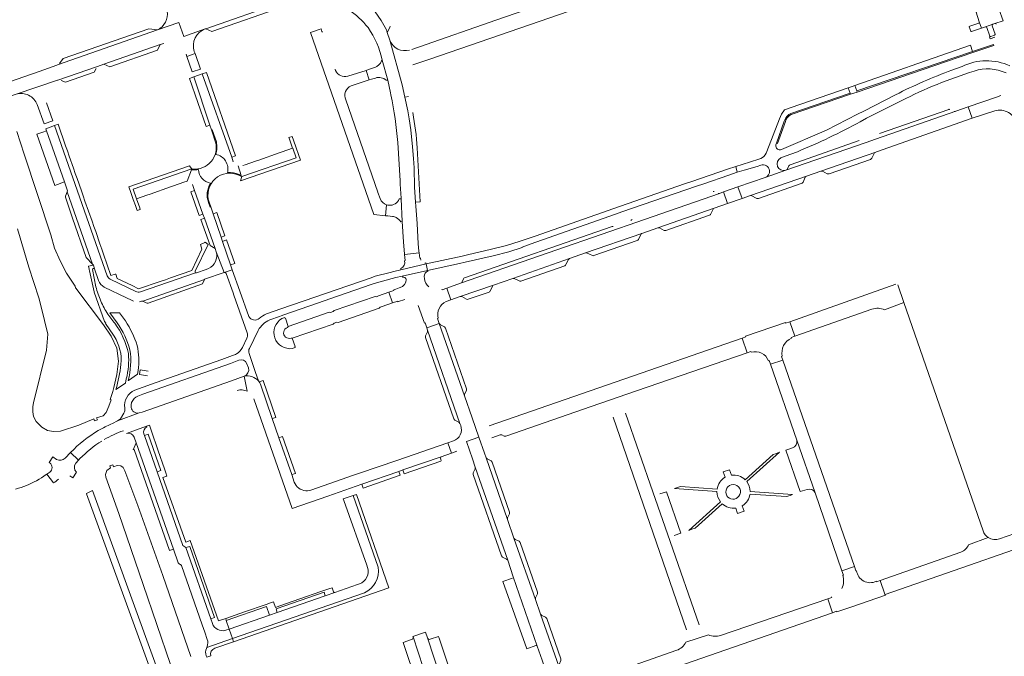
# Model space of a CAD drawing. Header units: metres. Extents: x 166325 to 190320, y 381923 to 404576.
# Tile 362 of 656: x 174710 to 175156, y 389253 to 389541. Entities that reach past the tile are written whole.
import ezdxf

# ---------------------------------------------------------------- set-up
doc = ezdxf.new("R2010")
doc.units = ezdxf.units.M
for name, color, linetype, lineweight in [('B-WE-OG-WATER_MEER-GV', 8, 'Continuous', 18), ('B-WE-VH-VERHARDING_ASFALT-GV', 8, 'Continuous', 18), ('B-WE-VH-VERHARDING_BETON-GV', 8, 'Continuous', 18), ('B-WE-VH-VERHARDING_BETONSTRAATSTEEN-GV', 8, 'Continuous', 18), ('B-WE-VH-VERHARDING_STRAATBAKSTEEN-GV', 8, 'Continuous', 18)]:
    doc.layers.add(name, color=color, linetype=linetype, lineweight=lineweight)

msp = doc.modelspace()

# ---------------------------------------------------------------- linework, layer by layer
at = {"layer": 'B-WE-OG-WATER_MEER-GV', "flags": 128}
for points in [[(174709.4, 389446.582), (174714.521, 389429.184), (174718.992, 389415.33), (174720.16, 389411.254), (174723.179, 389398.979), (174722.537, 389391.644), (174716.647, 389367.847), (174716.389, 389366.201), (174716.287, 389363.752), (174716.617, 389361.701), (174717.777, 389359.426), (174720.424, 389356.819), (174722.916, 389355.376), (174725.694, 389354.802), (174728.785, 389354.972), (174737.132, 389357.666), (174743.886, 389360.57), (174744.21, 389359.624), (174745.524, 389360.075), (174745.199, 389361.021), (174748.075, 389361.995), (174749.574, 389363.49), (174750.782, 389366.263), (174751.738, 389369.253), (174751.349, 389369.361), (174752.552, 389373.003), (174752.972, 389374.778), (174754.4, 389380.688), (174755.148, 389386.642), (174754.349, 389392.598), (174751.792, 389397.969), (174748.35, 389403.086), (174735.748, 389419.818), (174735.655, 389419.941), (174735.504, 389420.611), (174734.841, 389421.48), (174731.601, 389426.55), (174728.694, 389432.188), (174726.164, 389437.892), (174724.443, 389443.842), (174712.413, 389480.351), (174709.047, 389490.738)], [(174787.868, 389253.012), (174775.192, 389289.748), (174763.855, 389321.31), (174757.957, 389337.032), (174757.257, 389338.581), (174756.121, 389339.373), (174754.556, 389339.438), (174752.798, 389338.894), (174752.473, 389339.84), (174751.158, 389339.389), (174751.483, 389338.443), (174749.825, 389337.183), (174749.161, 389335.35), (174749.324, 389334.253), (174755.261, 389317.713), (174766.2, 389285.567), (174778.558, 389249.414)]]:
    msp.add_lwpolyline(points, dxfattribs=at)
at = {"layer": 'B-WE-VH-VERHARDING_ASFALT-GV', "flags": 128}
for points in [[(175001.921, 389560.099), (174999.53, 389566.647), (174950.176, 389549.421), (174929.332, 389542.218), (174887.902, 389527.845)], [(174888.353, 389520.813), (174895.918, 389523.416), (174950.217, 389542.1), (175001.921, 389560.099)], [(174772.722, 389536.617), (174782.464, 389539.945), (174784.596, 389533.703), (174794.343, 389537.098), (174794.591, 389537.184), (174829.168, 389549.166)], [(174794.343, 389537.098), (174784.596, 389533.703), (174782.464, 389539.945), (174772.722, 389536.617), (174727.479, 389520.788), (174727.135, 389520.667), (174719.133, 389517.769), (174698.673, 389510.725), (174697.548, 389510.337), (174694.993, 389509.458), (174688.324, 389507.555), (174682.23, 389506.1), (174680.57, 389505.81)], [(174884.696, 389506.248), (174883.52, 389511.825), (174877.926, 389532.024), (174876.719, 389535.543), (174876.326, 389536.687)], [(174745.529, 389520.132), (174748.5, 389521.164), (174773.967, 389530.003), (174775.548, 389530.552)], [(174877.926, 389532.024), (174883.52, 389511.825)], [(174785.65, 389525.69), (174785.991, 389524.675), (174789.714, 389525.991), (174789.4, 389526.88)], [(174683.443, 389499.905), (174689.296, 389501.448), (174698.921, 389504.307), (174699.14, 389504.37), (174700.061, 389504.673), (174708.713, 389507.52), (174727.425, 389513.848), (174727.572, 389513.899), (174745.529, 389520.132)], [(174874.371, 389522.969), (174876.9, 389513.96), (174878.136, 389508.195), (174878.372, 389507.218)], [(175136.83, 389520.121), (175132.231, 389518.43)], [(175059.393, 389498.834), (175086.152, 389507.991), (175085.294, 389510.401), (175059.524, 389501.544), (175056.443, 389500.485), (175055.073, 389498.469), (175054.157, 389496.455), (175048.509, 389481.562), (175048.222, 389480.806)], [(174881.539, 389485.674), (174882.509, 389468.376), (174882.556, 389467.502), (174882.593, 389466.813), (174882.934, 389460.512), (174882.952, 389460.173), (174883.49, 389449.88), (174884.048, 389440.645), (174884.491, 389435.196), (174884.518, 389434.949), (174891.111, 389435.746), (174891.015, 389436.551), (174890.751, 389439.791), (174890.296, 389449.032), (174889.625, 389456.907), (174889.518, 389458.604), (174889.086, 389465.424), (174888.861, 389474.186), (174888.656, 389478.367), (174888.207, 389483.794), (174887.325, 389491.448), (174886.659, 389496.379), (174886, 389500.066), (174884.696, 389506.248)], [(175106.781, 389507.305), (175092.403, 389499.94), (175089.541, 389498.474), (175075.526, 389491.295), (175055.105, 389482.446)], [(175154.464, 389506.959), (175152.368, 389506.228), (175139.598, 389501.775), (175141.447, 389496.632), (175151.611, 389499.976)], [(175090.764, 389495.085), (175093.585, 389496.698), (175107.786, 389503.798), (175109.333, 389504.596)], [(175052.635, 389484.641), (175052.916, 389485.385), (175056.401, 389495.384), (175056.612, 389495.989)], [(175054.837, 389478.687), (175056.753, 389479.5), (175062.4, 389481.528)], [(175045.759, 389478.456), (175044.927, 389478.191), (175037.317, 389475.765), (175034.51, 389474.87), (175035.117, 389472.196), (175038.204, 389473.197), (175044.139, 389474.853), (175045.766, 389475.443)], [(175047.741, 389469.846), (175057.078, 389473.105)], [(174869.412, 389421.386), (174870.76, 389421.856), (174878.997, 389424.077), (174880.586, 389424.506), (174883.468, 389425.152), (174894.886, 389427.714), (174894.268, 389430.722), (174882.891, 389428.08), (174879.629, 389427.322), (174877.999, 389426.896), (174871.311, 389425.15), (174869.389, 389424.485), (174828.518, 389410.35), (174822.088, 389408.126)], [(174814.117, 389406.953), (174809.96, 389418.36), (174806.47, 389428.06), (174802.927, 389426.856)], [(174803.851, 389426.405), (174806.932, 389417.676), (174807.311, 389416.602), (174813.355, 389399.48)], [(174823.537, 389405.404), (174828.014, 389406.964), (174828.668, 389407.192), (174829.934, 389407.633), (174848.668, 389414.159), (174850.743, 389414.882), (174869.412, 389421.386)], [(175106.915, 389421.595), (175058.887, 389404.57), (175061.189, 389397.955), (175096.039, 389410.246)], [(175101.799, 389409.909), (175110.514, 389413.197), (175107.745, 389421.184)], [(175110.514, 389413.197), (175101.799, 389409.909)], [(175146.353, 389309.839), (175110.514, 389413.197)], [(174900.263, 389403.754), (174894.617, 389401.726), (174894.966, 389400.767), (174909.596, 389358.496), (174909.982, 389357.566)], [(174915.221, 389342.52), (174912.521, 389350.309), (174918.163, 389352.265), (174915.14, 389361.009), (174911.679, 389370.951), (174900.263, 389403.754)], [(174814.296, 389392.49), (174818.352, 389400.65)], [(174813.223, 389397.18), (174811.183, 389392.896)], [(174989.497, 389373.285), (175039.588, 389390.465), (175037.254, 389397.099), (174922.893, 389357.377)], [(174818.479, 389377.76), (174817.147, 389381.604), (174814.187, 389390.148)], [(174762.185, 389369.776), (174762.931, 389370.399), (174763.783, 389370.865), (174766.134, 389371.694), (174805.737, 389385.654), (174809.471, 389387.134)], [(174806.621, 389389.199), (174801.859, 389387.514), (174774.639, 389377.885), (174769.985, 389376.238), (174766.313, 389374.939), (174762.445, 389373.571)], [(174813.236, 389385.533), (174813.889, 389383.651)], [(174923.968, 389351.986), (174927.737, 389353.29), (174928.545, 389353.28), (174929.554, 389352.795), (174930.301, 389352.751), (174969.051, 389366.225), (174989.497, 389373.285)], [(174989.497, 389373.285), (174969.051, 389366.225)], [(174757.564, 389363.146), (174755.929, 389360.657), (174755.393, 389360.089), (174754.662, 389359.68), (174764.49, 389363.259)], [(174915.14, 389361.009), (174918.163, 389352.265), (174920.684, 389344.994)], [(174979.021, 389361.367), (175012.174, 389265.052)], [(174996.959, 389327.472), (174984.588, 389363.132)], [(174906.639, 389350.598), (174904.129, 389349.724), (174905.761, 389345.056), (174908.198, 389345.902)], [(174780.657, 389225.143), (174743.28, 389328.12), (174740.538, 389326.85), (174740.61, 389326.67), (174772.51, 389238.61), (174771.608, 389234.763)], [(175017.795, 389267.408), (175004.713, 389305.119), (174996.959, 389327.472)], [(175194.812, 389313.37), (175200.837, 389315.47), (175199.168, 389320.288), (175195.942, 389319.221), (175193.685, 389320.498), (175160.787, 389308.752), (175153.82, 389306.265)], [(175136.339, 389300.236), (175099.804, 389287.363), (175101.956, 389281.221), (175102.04, 389281.019), (175194.812, 389313.37)], [(175139.789, 389303.621), (175148.705, 389306.853)], [(175078.19, 389272.84), (175076.042, 389279.137), (175027.599, 389262.585)], [(174965.272, 389235.062), (174973.451, 389237.912), (174978.448, 389239.654), (174979.229, 389239.627), (174980.273, 389239.125), (174981.002, 389239.09), (174985.576, 389240.68), (175078.19, 389272.84)], [(175011.845, 389259.518), (175022.107, 389262.8)], [(175007.715, 389255.822), (174963.524, 389240.348)]]:
    msp.add_lwpolyline(points, dxfattribs=at)
at = {"layer": 'B-WE-VH-VERHARDING_ASFALT-GV'}
for points in [[(174876.326, 389536.687, 0.0679908), (174865.043, 389552.213)], [(174777.113, 389545.126, -0.3300012), (174772.722, 389536.617)], [(174859.176, 389545.856, -0.0813653), (174868.009, 389537.679)], [(174789.4, 389526.88, -0.4095517), (174794.343, 389537.098)], [(174868.009, 389537.679, -0.1050828), (174874.371, 389522.969)], [(174886.79, 389527.547, -0.4033327), (174877.926, 389532.024)], [(175158.473, 389520.39, 0.2234908), (175136.83, 389520.121)], [(175132.231, 389518.43, 0.0284368), (175106.781, 389507.305)], [(175109.333, 389504.596, -0.0428553), (175142.296, 389517.999)], [(175142.296, 389517.999, -0.1956646), (175156.759, 389517.167)], [(174878.372, 389507.218, -0.0251012), (174881.539, 389485.674)], [(175151.611, 389499.976, -0.4326529), (175161.684, 389494.108)], [(175062.4, 389481.528, 0.0254919), (175090.764, 389495.085)], [(175055.105, 389482.446, -0.5875037), (175052.595, 389484.46)], [(175052.595, 389484.46, -0.0222345), (175052.635, 389484.641)], [(175048.222, 389480.806, -0.1831459), (175045.759, 389478.456)], [(175045.766, 389475.443, -0.4730139), (175049.674, 389473.039)], [(175057.078, 389473.105, -0.9370706), (175054.837, 389478.687)], [(175049.674, 389473.039, -0.3535191), (175047.741, 389469.846)], [(174802.927, 389426.856, -0.4036543), (174803.851, 389426.405)], [(174822.088, 389408.126, 0.0737239), (174818.792, 389406.037)], [(175096.039, 389410.246, -0.1970445), (175101.799, 389409.909)], [(174818.792, 389406.037, -0.4782439), (174814.117, 389406.953)], [(174818.352, 389400.65, -0.1664478), (174823.537, 389405.404)], [(174813.355, 389399.48, -0.0722332), (174813.52, 389398.605)], [(174813.52, 389398.605, -0.1215703), (174813.223, 389397.18)], [(174808.432, 389389.954, -0.0688046), (174806.621, 389389.199)], [(174811.183, 389392.896, -0.1441172), (174808.432, 389389.954)], [(174814.187, 389390.148, -0.1893253), (174814.296, 389392.49)], [(174809.471, 389387.134, -0.4119979), (174813.236, 389385.533)], [(174813.889, 389383.651, -0.4092059), (174811.955, 389379.903)], [(174811.955, 389379.903, -0.2616873), (174818.479, 389377.76)], [(174762.445, 389373.571, 0.3379625), (174757.896, 389365.455)], [(174760.776, 389365.772, -0.2231507), (174762.185, 389369.776)], [(174757.896, 389365.455, -0.2150409), (174757.564, 389363.146)], [(174764.49, 389363.259, -0.4448663), (174760.776, 389365.772)], [(174909.982, 389357.566, -0.4101757), (174906.639, 389350.598)], [(175148.705, 389306.853, -0.1674745), (175146.353, 389309.839)], [(175153.82, 389306.265, -0.2326536), (175148.705, 389306.853)], [(175139.789, 389303.621, -0.2198986), (175136.339, 389300.236)], [(175027.599, 389262.585, -0.1826371), (175022.107, 389262.8)], [(175011.845, 389259.518, -0.1980581), (175007.715, 389255.822)]]:
    msp.add_lwpolyline(points, format="xyb", dxfattribs=at)
at = {"layer": 'B-WE-VH-VERHARDING_ASFALT-GV', "flags": 128}
for points in [[(175141.616, 389526.942), (175140.638, 389529.73), (175113.862, 389520.363), (175111.184, 389519.445), (175088.33, 389511.444), (175089.182, 389509.038)], [(175141.447, 389496.632), (175139.598, 389501.775), (175133.985, 389499.817), (175097.721, 389487.236), (175093.393, 389485.706), (175057.078, 389473.105), (175047.741, 389469.846), (175035.414, 389465.561), (175037.266, 389460.327), (175041.041, 389461.638), (175066.385, 389470.454), (175072.926, 389472.726), (175097.81, 389481.373), (175098.103, 389481.48)], [(174979.946, 389453.219), (174982.925, 389454.286), (175016.73, 389465.871), (175019.955, 389467.046), (175031.24, 389470.94), (175035.117, 389472.196), (175034.51, 389474.87), (175030.74, 389473.67), (175014.477, 389467.997), (175011.173, 389466.931), (174982.236, 389456.819), (174979.234, 389455.815), (174943.695, 389443.287), (174936.917, 389440.977), (174930.681, 389439.065), (174923.936, 389437.353), (174913.089, 389434.796), (174910.545, 389434.245), (174894.268, 389430.722), (174894.886, 389427.714), (174909.391, 389430.968), (174911.994, 389431.551), (174924.717, 389434.406), (174931.664, 389436.181), (174937.813, 389438.168), (174937.772, 389438.372), (174941.437, 389439.629)], [(174991.946, 389444.533), (174999.228, 389447.085), (175024.655, 389455.947), (175030.742, 389458.061), (175028.856, 389463.293), (175027, 389462.637), (174985.696, 389448.259), (174981.385, 389446.755), (174909.908, 389422.015), (174903.693, 389419.781), (174905.557, 389414.492), (174909.675, 389415.9), (174924.843, 389421.163), (174933.494, 389424.171), (174959.238, 389433.132), (174966.502, 389435.688)], [(175055.747, 389387.18), (175050.14, 389385.294), (175062.02, 389350.892), (175070.344, 389327.084), (175082.48, 389291.755), (175088.138, 389293.683)], [(174934.066, 389306.618), (174931.145, 389314.968), (174921.402, 389342.991), (174920.684, 389344.994), (174918.163, 389352.265), (174912.521, 389350.309), (174915.221, 389342.52), (174916.534, 389338.733), (174931.229, 389296.549), (174933.727, 389288.998), (174944.606, 389257.682), (174944.619, 389257.611), (174946.816, 389251.328), (174953.826, 389231.292), (174959.705, 389233.268), (174955.893, 389244.128), (174954.396, 389248.569), (174946.076, 389272.237), (174943.757, 389278.831)]]:
    msp.add_lwpolyline(points, close=True, dxfattribs=at)
at = {"layer": 'B-WE-VH-VERHARDING_BETON-GV', "flags": 128}
msp.add_lwpolyline([(174768.499, 389382.19), (174764.943, 389382.753), (174764.632, 389380.722), (174768.137, 389380.093)], dxfattribs=at)
at = {"layer": 'B-WE-VH-VERHARDING_BETONSTRAATSTEEN-GV', "flags": 128}
for points in [[(175145.217, 389545.364), (175144.051, 389544.965), (175143.163, 389544.667), (175144.655, 389540.339), (175145.661, 389537.455), (175147.487, 389538.073), (175150.774, 389539.196), (175151.737, 389539.526), (175155.505, 389540.818), (175151.551, 389551.832), (175135.36, 389598.595)], [(174829.168, 389549.166), (174794.591, 389537.184), (174797.299, 389535.959), (174830.349, 389547.385), (174831.782, 389549.818)], [(174772.722, 389536.617), (174768.745, 389537.21), (174729.993, 389523.775), (174728.402, 389521.513)], [(174847.168, 389535.886), (174846.74, 389537.13), (174842.04, 389535.49), (174870.647, 389453.13), (174875.923, 389452.545), (174876.434, 389457.475)], [(174876.326, 389536.687), (174876.719, 389535.543), (174877.85, 389537.711), (174878.051, 389538.407)], [(175144.359, 389539.749), (175140.287, 389538.364), (175140.109, 389538.196), (175140.095, 389538.001), (175140.761, 389536.09), (175140.851, 389535.958), (175141.118, 389535.91), (175141.129, 389535.908), (175145.661, 389537.455), (175144.655, 389540.339)], [(175150.774, 389539.196), (175147.487, 389538.073)], [(175148.087, 389537.776), (175149.415, 389533.885), (175149.585, 389533.696), (175149.795, 389533.693), (175149.797, 389533.693), (175151.588, 389534.332), (175151.756, 389534.499), (175151.785, 389534.711), (175150.44, 389538.556)], [(175150.44, 389538.556), (175151.785, 389534.711), (175151.756, 389534.499), (175151.588, 389534.332), (175149.797, 389533.693), (175149.795, 389533.693), (175149.334, 389533.513), (175149.628, 389532.643), (175151.732, 389533.363)], [(175151.737, 389539.526), (175150.774, 389539.196)], [(174727.479, 389520.788), (174772.722, 389536.617)], [(174745.529, 389520.132), (174727.572, 389513.899)], [(174729.162, 389513.805), (174731.034, 389512.937), (174744.149, 389517.508), (174744.904, 389519.174)], [(174871.08, 389519.594), (174870.51, 389519.41), (174868.197, 389518.665), (174867.16, 389518.331), (174868.547, 389513.983), (174869.553, 389514.305), (174871.353, 389514.881)], [(174874.371, 389522.969), (174874.09, 389522.589)], [(174876.29, 389513.86), (174876.9, 389513.96), (174874.371, 389522.969)], [(174853.32, 389518.28), (174853.18, 389518.69)], [(174860.38, 389511.37), (174868.547, 389513.983), (174867.16, 389518.331), (174858.838, 389515.65)], [(174727.425, 389513.848), (174708.713, 389507.52)], [(174886.369, 389506.552), (174884.696, 389506.248), (174886, 389500.066), (174886.659, 389496.379), (174887.325, 389491.448), (174888.207, 389483.794), (174888.656, 389478.367), (174888.861, 389474.186), (174889.086, 389465.424), (174889.518, 389458.604), (174891.535, 389458.749), (174890.285, 389483.25)], [(175086.33, 389507.492), (175086.152, 389507.991), (175059.393, 389498.834)], [(175059.564, 389498.332), (175086.33, 389507.492)], [(174718.286, 389502.852), (174721.376, 389494.147), (174725.318, 389495.534), (174722.45, 389503.69)], [(174872.42, 389463.229), (174857.927, 389504.995)], [(175097.721, 389487.236), (175133.985, 389499.817)], [(175130.826, 389500.677), (175099.525, 389489.717)], [(174726.1, 389493.311), (174722.176, 389491.895), (174722.507, 389490.963), (174730.593, 389467.806), (174732.008, 389463.789), (174731.854, 389463.412), (174743.321, 389430.578), (174743.703, 389430.157), (174744.256, 389428.512), (174746.045, 389423.195)], [(174789.729, 389427.45), (174795.7, 389439.53), (174794.27, 389440.51), (174794.2, 389440.361), (174792.56, 389439.68), (174792.188, 389439.549), (174792.833, 389437.469), (174788.26, 389427.79), (174778.62, 389424.4), (174776.283, 389423.583), (174773.96, 389422.77), (174764.17, 389419.46), (174761.303, 389420.934), (174754.534, 389424.145), (174753.847, 389426.111), (174753.515, 389426.043), (174751.651, 389425.437), (174748.33, 389435.13), (174747.52, 389437.465), (174746.71, 389439.8), (174744.78, 389445.33), (174743.97, 389447.665), (174743.16, 389450), (174739.89, 389459.16), (174739.08, 389461.485), (174738.27, 389463.81), (174736.34, 389469.37), (174735.52, 389471.695), (174734.7, 389474.02), (174732.79, 389479.56), (174731.97, 389481.89), (174731.15, 389484.22), (174727.802, 389493.925), (174726.1, 389493.311), (174749.993, 389425.36)], [(174749.993, 389425.36), (174726.1, 389493.311)], [(175056.612, 389495.989), (175056.401, 389495.384), (175052.916, 389485.385), (175053.287, 389485.251), (175056.911, 389495.24), (175057.149, 389495.895)], [(174799.361, 389486.006), (174797.51, 389491.48), (174797.18, 389491.37), (174797.305, 389490.994), (174799.01, 389485.88)], [(175057.078, 389473.105), (175093.393, 389485.706)], [(175090.285, 389486.524), (175059.019, 389475.63)], [(174809.298, 389475.135), (174810.61, 389470.81), (174810.453, 389470.503), (174810.93, 389470.22), (174835.46, 389478.75), (174833.96, 389483.08), (174833.877, 389483.051)], [(174833.877, 389483.051), (174829.223, 389481.429), (174827.803, 389480.934), (174818.538, 389477.705), (174817.158, 389477.224), (174812.453, 389475.584), (174811.358, 389475.198)], [(175097.81, 389481.373), (175072.926, 389472.726)], [(175095.968, 389478.571), (175097.291, 389480.988)], [(175058.427, 389475.11), (175057.64, 389473.535)], [(175076.635, 389471.519), (175095.39, 389478.063)], [(174788.583, 389473.679), (174788.21, 389473.733), (174788.17, 389473.38), (174788.56, 389473.33)], [(174809.608, 389470.895), (174810.453, 389470.503), (174810.61, 389470.81), (174809.677, 389471.23)], [(175066.385, 389470.454), (175041.041, 389461.638), (175041.22, 389461.668), (175041.384, 389461.673), (175043.95, 389460.393)], [(175073.61, 389472.7), (175075.845, 389471.573)], [(175044.671, 389460.388), (175064.41, 389467.279)], [(175064.917, 389467.702), (175065.897, 389469.958)], [(174731.854, 389463.412), (174731.038, 389461.416)], [(174731.11, 389460.909), (174734.315, 389451.397), (174740.514, 389433.671), (174743.321, 389430.578), (174731.854, 389463.412)], [(174873.496, 389460.265), (174872.445, 389463.117)], [(174985.696, 389448.259), (175027, 389462.637)], [(174795.766, 389458.573), (174796.51, 389456.4), (174796.85, 389456.52), (174796.122, 389458.603)], [(174876.434, 389457.475), (174875.923, 389452.545), (174876.965, 389452.429), (174879.133, 389452.189)], [(174882.952, 389460.173), (174882.127, 389460.123)], [(174882.89, 389449.81), (174883.49, 389449.88), (174882.952, 389460.173)], [(175024.655, 389455.947), (174999.228, 389447.085)], [(175002.777, 389445.839), (175022.593, 389452.778)], [(175023.061, 389453.137), (175024.217, 389455.503)], [(174909.908, 389422.015), (174981.385, 389446.755)], [(174978.447, 389447.654), (174911.693, 389424.42)], [(174991.946, 389444.533), (174966.502, 389435.688)], [(174990.361, 389441.78), (174991.613, 389444.319)], [(174999.918, 389447.007), (175002.025, 389445.883)], [(174970.226, 389434.5), (174989.797, 389441.318)], [(174765.547, 389413.919), (174766.126, 389413.879), (174793.992, 389423.68), (174794.062, 389423.831), (174802.927, 389426.856), (174799.286, 389436.251)], [(174891.111, 389435.746), (174884.518, 389434.949), (174884.814, 389432.214), (174884.519, 389432.169)], [(174891.91, 389432.389), (174891.703, 389433.377), (174891.392, 389433.362), (174891.111, 389435.746)], [(174966.867, 389435.732), (174969.528, 389434.492)], [(174882.814, 389428.672), (174882.891, 389428.08), (174894.268, 389430.722), (174894.175, 389431.213), (174893.756, 389431.123)], [(174959.238, 389433.132), (174933.494, 389424.171)], [(174957.566, 389430.397), (174958.718, 389432.667)], [(174789.941, 389426.753), (174764.98, 389418.055)], [(174795.858, 389428.622), (174794.695, 389428.204), (174790.44, 389426.64)], [(174894.527, 389427.111), (174895.005, 389427.231), (174894.886, 389427.714), (174883.468, 389425.152), (174883.595, 389424.702)], [(174937.141, 389422.978), (174957.007, 389429.912)], [(174762.948, 389418.194), (174751.317, 389423.799)], [(174793.041, 389421.639), (174793.992, 389423.68), (174766.126, 389413.879), (174767.635, 389413.067)], [(174768.448, 389412.989), (174793.041, 389421.639)], [(174924.843, 389421.163), (174909.675, 389415.9)], [(174911.245, 389423.977), (174910.482, 389422.309)], [(174934.19, 389424.118), (174936.426, 389422.996)], [(174748.647, 389420.232), (174758.736, 389415.335), (174760.979, 389414.246), (174761.843, 389413.827)], [(174873.062, 389410.649), (174873.449, 389411.114), (174874.365, 389411.432), (174879.06, 389413.061), (174877.414, 389417.867), (174872.728, 389416.216), (174871.805, 389415.891), (174871.182, 389416.01), (174852.63, 389409.622), (174852.288, 389409.111), (174850.998, 389408.689), (174850.439, 389408.841), (174831.884, 389402.416), (174831.526, 389401.897)], [(174882.59, 389419.98), (174882.172, 389419.835), (174880.619, 389419.297), (174879.684, 389418.973), (174879.764, 389418.695), (174877.414, 389417.867), (174879.06, 389413.061), (174881.441, 389413.887), (174881.509, 389413.601), (174881.845, 389413.715), (174884.697, 389414.686)], [(174903.693, 389419.781), (174901.537, 389419.006), (174901.461, 389419.219)], [(174903.355, 389413.739), (174905.557, 389414.492), (174903.693, 389419.781)], [(174913.388, 389414.694), (174922.759, 389418.006)], [(174923.272, 389418.419), (174924.334, 389420.694)], [(174910.47, 389415.903), (174912.647, 389414.724)], [(174833.187, 389397.18), (174833.753, 389397.036), (174852.272, 389403.421), (174852.65, 389403.894), (174853.953, 389404.349), (174854.542, 389404.217), (174873.062, 389410.649)], [(174890.742, 389411.831), (174893.502, 389403.874), (174893.797, 389403.977), (174894.617, 389401.726), (174900.263, 389403.754), (174899.509, 389405.999), (174899.773, 389406.103)], [(174830.613, 389406.097), (174830.5, 389406.039), (174830.331, 389406.517), (174829.076, 389406.001)], [(174831.526, 389401.897), (174831.884, 389402.416), (174830.613, 389406.097)], [(175059.647, 389397.076), (175059.519, 389397.366), (175061.189, 389397.955), (175058.887, 389404.57), (175056.96, 389403.887), (175056.865, 389404.187), (175038.876, 389397.979), (175038.986, 389397.703), (175037.254, 389397.099), (175039.588, 389390.465), (175041.306, 389391.054), (175041.367, 389390.764)], [(174833.749, 389392.411), (174835.067, 389392.86), (174834.919, 389393.297), (174835.032, 389393.32), (174833.753, 389397.036), (174833.187, 389397.18)], [(175049.262, 389386.85), (175049.532, 389386.95), (175050.14, 389385.294), (175055.747, 389387.18), (175055.179, 389388.819), (175055.457, 389388.922)], [(174813.364, 389373.066), (174811.955, 389379.903), (174806.254, 389377.791), (174765.803, 389363.671), (174764.49, 389363.259), (174754.662, 389359.68), (174752.36, 389358.526)], [(174811.955, 389379.903), (174813.364, 389373.066)], [(174818.673, 389377.348), (174818.479, 389377.76)], [(174820.549, 389377.974), (174818.673, 389377.348)], [(174819.3, 389376.31), (174824.693, 389360.702), (174826.308, 389361.238), (174820.549, 389377.974)], [(174834.62, 389331.97), (174833.46, 389335.326), (174827.687, 389352.034), (174824.693, 389360.702), (174819.3, 389376.31)], [(174816.4, 389369.63), (174833.68, 389319.96), (174849.894, 389325.62), (174865.186, 389330.958), (174881.942, 389336.807)], [(174767.838, 389357.009), (174767.73, 389357.29), (174758.649, 389353.988)], [(174787.52, 389305.48), (174785.54, 389304.78), (174775.22, 389334.01), (174777.03, 389334.65), (174776.54, 389336.11), (174775.86, 389338.01), (174773.076, 389346.038), (174769.814, 389355.404), (174769.04, 389357.7), (174767.73, 389357.29), (174767.838, 389357.009)], [(174762.205, 389352.264), (174763.119, 389349.658), (174779.962, 389301.638), (174782.16, 389295.37)], [(174772.577, 389336.628), (174766.871, 389353.009), (174766.56, 389353.85)], [(174766.56, 389353.85), (174766.871, 389353.009), (174768.462, 389353.577), (174774.191, 389337.158), (174772.577, 389336.628), (174784.19, 389303.2), (174785.61, 389302.32), (174787.303, 389302.862), (174798.506, 389270.671), (174796.902, 389270.073), (174797.551, 389267.956)], [(175070.344, 389327.084), (175062.02, 389350.892)], [(174737.02, 389341.877), (174733.434, 389345.369), (174730.92, 389342.755)], [(174733.434, 389345.369), (174737.02, 389341.877), (174737.657, 389342.603)], [(174881.942, 389336.807), (174883.797, 389337.455), (174901.074, 389343.429), (174905.761, 389345.056), (174904.129, 389349.724), (174881.024, 389341.7), (174864.201, 389336.065), (174861.511, 389335.131), (174842.184, 389328.301), (174841.404, 389328.107), (174840.605, 389328.01), (174839.829, 389328.021)], [(175060.098, 389347.43), (175058.944, 389347.051), (175057.096, 389346.445), (175063.59, 389327.657), (175065.621, 389328.321), (175066.714, 389328.678)], [(174727.062, 389342.241), (174725.379, 389343.361), (174723.732, 389340.827), (174724.088, 389340.586)], [(174735.727, 389340.502), (174737.02, 389341.877)], [(174723.983, 389336.492), (174722.715, 389335.563), (174725.737, 389331.607)], [(174733.083, 389334.735), (174734.404, 389333.88), (174736.045, 389336.458)], [(174797.551, 389267.956), (174796.902, 389270.073), (174785.61, 389302.32), (174784.19, 389303.2), (174772.577, 389336.628)], [(174725.737, 389331.607), (174722.715, 389335.563), (174722.397, 389335.33)], [(175006.55, 389307.71), (175009.619, 389308.816), (175003.051, 389327.6), (175000.024, 389326.58)], [(174866.36, 389281.78), (174806.655, 389261.103), (174807.154, 389259.669), (174877.4, 389284.04), (174862.72, 389326.34)], [(174872.55, 389293.446), (174861.25, 389325.96), (174856.727, 389324.404), (174857.029, 389323.555), (174867.438, 389294.285), (174867.752, 389293.365)], [(174862.72, 389326.34), (174861.25, 389325.96), (174872.55, 389293.446)], [(174996.959, 389327.472), (175004.713, 389305.119)], [(174803.65, 389264.88), (174805.159, 389265.404), (174803.811, 389269.287), (174803.68, 389270.26), (174800.3, 389269.09), (174787.52, 389305.48)], [(174782.642, 389294.852), (174783.206, 389294.605)], [(174783.65, 389294.126), (174792.993, 389267.272), (174794.144, 389263.962), (174795.257, 389260.764)], [(175089.086, 389291.834), (175088.803, 389291.762), (175088.138, 389293.683), (175082.48, 389291.755), (175083.125, 389289.891), (175082.855, 389289.801)], [(174852.347, 389282.329), (174851.726, 389284.137), (174850.26, 389283.63), (174846.59, 389282.36), (174837.22, 389279.1), (174828.069, 389275.884), (174826.16, 389275.23), (174825.263, 389277.764), (174823.88, 389277.28), (174821.98, 389276.62), (174812.18, 389273.21), (174803.68, 389270.26), (174803.811, 389269.287), (174822.136, 389275.653), (174823.485, 389271.771), (174826.933, 389272.968), (174826.375, 389274.574), (174848.13, 389282.132)], [(174864.114, 389285.893), (174863.321, 389285.617), (174852.984, 389282.019), (174848.688, 389280.526), (174826.933, 389272.968), (174823.485, 389271.771), (174805.159, 389265.404), (174806.655, 389261.103), (174866.36, 389281.78)], [(175077.788, 389280.063), (175077.926, 389279.781), (175076.042, 389279.137), (175078.19, 389272.84), (175080.078, 389273.497), (175080.181, 389273.201), (175086.456, 389275.353), (175102.124, 389280.726), (175102.04, 389281.019), (175101.956, 389281.221), (175099.804, 389287.363)], [(175099.804, 389287.363), (175098.109, 389286.765), (175098.03, 389287.063)], [(174848.13, 389282.132), (174848.688, 389280.526), (174852.984, 389282.019)], [(174795.192, 389257.532), (174795.01, 389257.07), (174806.655, 389261.103), (174805.159, 389265.404), (174803.65, 389264.88)], [(174807.154, 389259.669), (174806.655, 389261.103), (174795.01, 389257.07), (174794.854, 389256.676)], [(174895.286, 389241.092), (174888.397, 389261.931)], [(174894.865, 389261.438), (174900.951, 389243.092)], [(174899.941, 389262.059), (174896.131, 389260.804)], [(174901.649, 389244.209), (174901.679, 389244.218), (174905.507, 389245.492), (174900.386, 389260.782), (174899.941, 389262.059)], [(174798.688, 389256.732), (174807.154, 389259.669)], [(174887.748, 389260.67), (174887.734, 389260.667), (174883.926, 389259.406), (174890.188, 389240.413), (174894.045, 389241.701)], [(174794.772, 389253.376), (174795.013, 389252.661), (174796.819, 389253.283)]]:
    msp.add_lwpolyline(points, dxfattribs=at)
at = {"layer": 'B-WE-VH-VERHARDING_BETONSTRAATSTEEN-GV'}
for points in [[(175144.655, 389540.339, -0.389574), (175144.359, 389539.749)], [(175147.487, 389538.073, -0.3958241), (175148.087, 389537.776)], [(175150.774, 389539.196, 0.3901243), (175150.44, 389538.556)], [(175152.35, 389539.228, 0.34834), (175151.737, 389539.526)], [(174847.353, 389535.649, -0.1531103), (174847.168, 389535.886)], [(174874.09, 389522.589, -0.2103876), (174871.08, 389519.594)], [(174853.18, 389518.69, -0.0613009), (174853.161, 389518.809)], [(174858.838, 389515.65, -0.3652885), (174853.32, 389518.28)], [(174871.353, 389514.881, -0.2573695), (174876.29, 389513.86)], [(174857.927, 389504.995, -0.4189405), (174860.38, 389511.37)], [(174708.713, 389507.52, -0.1884532), (174714.412, 389507.058)], [(174714.412, 389507.058, -0.1886209), (174718.286, 389502.852)], [(174890.285, 389483.25, 0.0245842), (174888.323, 389499.189)], [(175059.393, 389498.834, 0.1918726), (175056.612, 389495.989)], [(175057.149, 389495.895, -0.1826241), (175059.564, 389498.332)], [(175131.318, 389500.694, 0.138984), (175130.826, 389500.677)], [(175133.985, 389499.817, -0.0913101), (175133.331, 389499.746)], [(174799.01, 389485.88, -0.5235892), (174788.583, 389473.679)], [(174799.137, 389480.294, 0.1350185), (174799.361, 389486.006)], [(174804.357, 389472.075, 0.4352129), (174799.137, 389480.294)], [(175097.291, 389480.988, -0.1122112), (175097.81, 389481.373)], [(175059.019, 389475.63, 0.1716127), (175058.427, 389475.11)], [(175095.39, 389478.063, 0.1457149), (175095.968, 389478.571)], [(174788.56, 389473.33, 0.0672429), (174791.281, 389473.419)], [(174796.122, 389458.603, -0.6607907), (174809.608, 389470.895)], [(174809.677, 389471.23, 0.133283), (174804.357, 389472.075)], [(175057.64, 389473.535, -0.136974), (175057.078, 389473.105)], [(175065.897, 389469.958, -0.1637672), (175066.385, 389470.454)], [(175072.926, 389472.726, -0.1355788), (175073.61, 389472.7)], [(175075.845, 389471.573, 0.1443854), (175076.635, 389471.519)], [(175064.41, 389467.279, 0.1376824), (175064.917, 389467.702)], [(174731.038, 389461.416, 0.1657454), (174731.11, 389460.909)], [(174872.445, 389463.117, -0.0568522), (174872.42, 389463.229)], [(175024.725, 389463.475, 0.17796), (175024.135, 389463.534)], [(175027, 389462.637, -0.1034788), (175026.467, 389462.593)], [(174876.434, 389457.475, -0.230178), (174873.496, 389460.265)], [(174877.45, 389457.273, -0.0571748), (174876.434, 389457.475)], [(174882.127, 389460.123, -0.3266947), (174877.45, 389457.273)], [(175043.95, 389460.393, 0.1622764), (175044.671, 389460.388)], [(175022.593, 389452.778, 0.0920341), (175023.061, 389453.137)], [(175024.217, 389455.503, -0.1527684), (175024.655, 389455.947)], [(174879.133, 389452.189, -0.0793108), (174880.767, 389451.693)], [(174880.767, 389451.693, -0.1348224), (174882.89, 389449.81)], [(174987.536, 389450.812, 0.1754095), (174986.997, 389450.304)], [(174978.951, 389447.639, 0.155336), (174978.447, 389447.654)], [(174991.613, 389444.319, -0.0648958), (174991.946, 389444.533)], [(174999.228, 389447.085, -0.1476723), (174999.918, 389447.007)], [(175002.025, 389445.883, 0.1470413), (175002.777, 389445.839)], [(174989.797, 389441.318, 0.1424285), (174990.361, 389441.78)], [(174799.286, 389436.251, -0.3699747), (174795.858, 389428.622)], [(174966.502, 389435.688, -0.0835851), (174966.867, 389435.732)], [(174969.528, 389434.492, 0.1406069), (174970.226, 389434.5)], [(174884.519, 389432.169, -0.3673391), (174882.814, 389428.672)], [(174957.007, 389429.912, 0.1369781), (174957.566, 389430.397)], [(174958.718, 389432.667, -0.1604622), (174959.238, 389433.132)], [(174789.941, 389426.753, -0.326977), (174789.729, 389427.45)], [(174790.44, 389426.64, -0.2232521), (174789.941, 389426.753)], [(174893.545, 389424.136, -0.3111963), (174894.527, 389427.111)], [(174746.045, 389423.195, 0.2007176), (174748.647, 389420.232)], [(174751.317, 389423.799, -0.1789952), (174749.993, 389425.36)], [(174885.319, 389423.594, -0.296868), (174882.59, 389419.98)], [(174883.595, 389424.702, -0.4536617), (174885.319, 389423.594)], [(174895.494, 389420.364, -0.1851858), (174893.545, 389424.136)], [(174911.693, 389424.42, 0.1802158), (174911.245, 389423.977)], [(174924.334, 389420.694, -0.1887893), (174924.843, 389421.163)], [(174933.494, 389424.171, -0.1398359), (174934.19, 389424.118)], [(174936.426, 389422.996, 0.1482619), (174937.141, 389422.978)], [(174762.948, 389418.194, 0.1730134), (174764.98, 389418.055)], [(174922.759, 389418.006, 0.1615625), (174923.272, 389418.419)], [(174764.531, 389413.585, 0.0585517), (174765.547, 389413.919)], [(174767.635, 389413.067, 0.1970303), (174768.448, 389412.989)], [(174899.773, 389406.103, -0.3644761), (174903.355, 389413.739)], [(174909.675, 389415.9, -0.1386134), (174910.47, 389415.903)], [(174912.647, 389414.724, 0.174142), (174913.388, 389414.694)], [(174829.076, 389406.001, 0.8219361), (174833.749, 389392.411)], [(174833.187, 389397.18, -1.0269533), (174831.526, 389401.897)], [(175055.457, 389388.922, -0.356132), (175059.647, 389397.076)], [(175041.367, 389390.764, -0.3896163), (175049.262, 389386.85)], [(174819.3, 389376.31, 0.045113), (174818.673, 389377.348)], [(174808.792, 389373.401, -0.1957635), (174813.364, 389373.066)], [(174745.929, 389355.239, 0.0669687), (174733.434, 389345.369)], [(174747.041, 389355.88, 0.0035814), (174745.929, 389355.239)], [(174752.36, 389358.526, 0.0252182), (174747.041, 389355.88)], [(174748.653, 389351.206, -0.0464903), (174757.283, 389355.197)], [(174766.56, 389353.85, -0.3595438), (174767.838, 389357.009)], [(174737.657, 389342.603, -0.0624369), (174747.543, 389350.542)], [(174758.649, 389353.988, -0.4115034), (174762.205, 389352.264)], [(175062.02, 389350.892, -0.3877551), (175060.098, 389347.43)], [(174730.92, 389342.755, -0.3371721), (174727.062, 389342.241)], [(174724.088, 389340.586, -0.4876862), (174723.983, 389336.492)], [(174736.045, 389336.458, -0.3836913), (174735.727, 389340.502)], [(174722.397, 389335.33, -0.0610831), (174713.394, 389330.422)], [(174725.737, 389331.607, 0.0194884), (174727.888, 389333.216)], [(174713.394, 389330.422, -0.030528), (174708.52, 389328.829)], [(174839.829, 389328.021, -0.2926454), (174834.62, 389331.97)], [(175066.714, 389328.678, -0.3587048), (175070.344, 389327.084)], [(174782.16, 389295.37, 0.2060942), (174782.642, 389294.852)], [(174783.206, 389294.605, -0.2047602), (174783.65, 389294.126)], [(174867.752, 389293.365, -0.4124428), (174864.114, 389285.893)], [(174866.36, 389281.78, 0.3404926), (174872.55, 389293.446)], [(175082.855, 389289.801, -0.2042264), (175082.396, 389283.852)], [(175092.338, 389287.163, -0.2406798), (175089.086, 389291.834)], [(175098.03, 389287.063, -0.2406885), (175092.338, 389287.163)], [(174852.984, 389282.019, -0.3657905), (174852.347, 389282.329)], [(174797.551, 389267.956, 0.3945928), (174803.65, 389264.88)], [(174795.257, 389260.764, -0.1791483), (174795.192, 389257.532)], [(174888.397, 389261.931, -0.3906376), (174887.748, 389260.67)], [(174896.131, 389260.804, -0.4024139), (174894.865, 389261.438)], [(174794.854, 389256.676, 0.1769361), (174794.772, 389253.376)], [(174796.819, 389253.283, -0.3845576), (174798.688, 389256.732)]]:
    msp.add_lwpolyline(points, format="xyb", dxfattribs=at)
at = {"layer": 'B-WE-VH-VERHARDING_BETONSTRAATSTEEN-GV', "flags": 128}
for points in [[(174772.791, 389527.424), (174773.967, 389530.003), (174748.5, 389521.164), (174751.201, 389519.875)], [(175124.116, 389520.391), (175141.778, 389526.468), (175146.701, 389528.125), (175151.168, 389529.629), (175151.094, 389530.011), (175141.616, 389526.942), (175089.182, 389509.038), (175089.358, 389508.538)], [(174789.117, 389515.369), (174787.173, 389514.705), (174794.739, 389492.95), (174796.455, 389493.529)], [(174794.917, 389517.35), (174792.999, 389516.695), (174806.314, 389479.017), (174808.028, 389479.622)], [(175088.33, 389511.444), (175085.479, 389510.465), (175085.294, 389510.401), (175086.152, 389507.991), (175086.33, 389507.492), (175089.358, 389508.538), (175089.182, 389509.038)], [(174722.507, 389490.963), (174720.858, 389490.388), (174718.084, 389489.423), (174726.231, 389466.246), (174730.593, 389467.806)], [(174837.42, 389477.707), (174836.54, 389480.2), (174835.45, 389483.33), (174834.267, 389486.755), (174833.681, 389488.453), (174832.24, 389487.93), (174832.434, 389487.22), (174833.877, 389483.051), (174833.96, 389483.08), (174835.46, 389478.75), (174810.93, 389470.22), (174810.3, 389468.3)], [(174788.21, 389473.733), (174788.005, 389474.137), (174787.26, 389475.1), (174759.8, 389465.564), (174760.67, 389463.05), (174761.76, 389459.93), (174762.747, 389457.142), (174763.562, 389454.841), (174764.95, 389455.34), (174764.767, 389456.054), (174763.299, 389460.244), (174763.23, 389460.22), (174761.71, 389464.59)], [(174779.989, 389466.066), (174784.688, 389467.705), (174786.158, 389468.218), (174788.17, 389473.38), (174788.21, 389473.733), (174761.71, 389464.59), (174763.23, 389460.22), (174763.299, 389460.244), (174767.962, 389461.871), (174769.36, 389462.358), (174778.608, 389465.584)], [(174789.502, 389463.913), (174787.827, 389463.313), (174791.633, 389452.694), (174793.308, 389453.295)], [(175035.414, 389465.561), (175028.856, 389463.293), (175030.742, 389458.061), (175037.266, 389460.327)], [(174797.916, 389453.365), (174801.477, 389442.831), (174803.173, 389443.404), (174799.612, 389453.939)], [(174793.987, 389451.403), (174792.311, 389450.802), (174796.515, 389439.074), (174798.88, 389437.75)], [(174802.132, 389440.894), (174805.737, 389430.23), (174807.721, 389430.923), (174803.988, 389441.547)], [(174766.871, 389353.009), (174772.577, 389336.628), (174774.191, 389337.158), (174768.462, 389353.577)], [(174829.307, 389352.58), (174827.687, 389352.034), (174833.46, 389335.326), (174835.144, 389335.918)], [(174763.119, 389349.658), (174761.738, 389346.51), (174762.246, 389346.709), (174778.093, 389300.983), (174779.962, 389301.638)], [(174901.074, 389343.429), (174883.797, 389337.455), (174884.438, 389335.683), (174900.913, 389341.379), (174901.103, 389341.747), (174900.744, 389342.768)], [(174881.942, 389336.807), (174865.186, 389330.958), (174865.8, 389329.198), (174882.519, 389335.033)], [(174787.303, 389302.862), (174785.61, 389302.32), (174796.902, 389270.073), (174798.506, 389270.671)], [(174848.688, 389280.526), (174848.13, 389282.132), (174826.375, 389274.574), (174826.933, 389272.968)], [(174903.067, 389236.704), (174902.375, 389238.794), (174901.554, 389241.272), (174900.951, 389243.092), (174894.865, 389261.438), (174894.029, 389264.03), (174888.33, 389262.13), (174888.397, 389261.931), (174895.286, 389241.092), (174895.851, 389239.392), (174896.675, 389236.916), (174897.289, 389235.08), (174897.364, 389234.856), (174904.253, 389213.958), (174905.062, 389211.383), (174905.679, 389209.421), (174911.571, 389211.348), (174910.875, 389213.266), (174909.944, 389215.832)]]:
    msp.add_lwpolyline(points, close=True, dxfattribs=at)
at = {"layer": 'B-WE-VH-VERHARDING_STRAATBAKSTEEN-GV', "flags": 128}
for points in [[(174789.714, 389525.991), (174785.991, 389524.675), (174788.363, 389517.613), (174792.203, 389518.947)], [(174900.79, 389403.117), (174900.263, 389403.754), (174911.679, 389370.951), (174911.714, 389371.695), (174912.603, 389373.478), (174912.614, 389374.247), (174903.092, 389401.699), (174902.571, 389402.245)], [(174894.966, 389400.767), (174894.923, 389399.995), (174894.057, 389398.199), (174894.024, 389397.428), (174906.818, 389360.53), (174907.305, 389359.948), (174909.11, 389359.09), (174909.596, 389358.496)], [(174921.918, 389342.412), (174921.402, 389342.991), (174931.145, 389314.968), (174931.182, 389315.725), (174932.067, 389317.537), (174932.101, 389318.307), (174924.221, 389340.973), (174923.701, 389341.511)], [(174916.534, 389338.733), (174916.512, 389337.942), (174915.622, 389336.164), (174915.58, 389335.421), (174928.408, 389298.568), (174928.924, 389297.979), (174930.717, 389297.117), (174931.229, 389296.549)], [(174934.581, 389306.025), (174934.066, 389306.618), (174943.757, 389278.831), (174943.805, 389279.634), (174944.648, 389281.407), (174944.69, 389282.17), (174936.853, 389304.583), (174936.363, 389305.151)], [(174946.611, 389271.633), (174946.076, 389272.237), (174954.396, 389248.569), (174954.444, 389249.372), (174955.288, 389251.145), (174955.33, 389251.908), (174948.887, 389270.235), (174948.365, 389270.777)]]:
    msp.add_lwpolyline(points, close=True, dxfattribs=at)
for points in [[(174792.999, 389516.695), (174789.117, 389515.369), (174796.455, 389493.529), (174797.18, 389491.37), (174797.51, 389491.48), (174799.361, 389486.006)], [(174807.03, 389476.99), (174806.314, 389479.017), (174792.999, 389516.695)], [(174809.677, 389471.23), (174810.61, 389470.81), (174809.298, 389475.135)], [(174788.56, 389473.33), (174788.17, 389473.38), (174786.158, 389468.218)], [(174788.5, 389466.71), (174789.502, 389463.913), (174793.308, 389453.295), (174793.987, 389451.403), (174798.88, 389437.75), (174799.286, 389436.251), (174802.927, 389426.856), (174806.47, 389428.06), (174805.737, 389430.23), (174802.132, 389440.894), (174801.477, 389442.831), (174797.916, 389453.365)], [(174797.916, 389453.365), (174796.85, 389456.52), (174796.51, 389456.4), (174795.766, 389458.573)], [(174744.256, 389428.512), (174743.703, 389430.157), (174741.525, 389429.692), (174741.806, 389428.394), (174741.848, 389428.199), (174741.971, 389427.63), (174744.051, 389418.023), (174744.086, 389417.859), (174748.769, 389404.68), (174749.333, 389403.96), (174749.191, 389403.767), (174752.79, 389398.482), (174753.113, 389398.008)], [(174744.879, 389420.376), (174743.326, 389428.16)], [(174753.377, 389403.869), (174752.974, 389404.401), (174750.257, 389407.992)], [(174758.192, 389404.935), (174755.551, 389408.563), (174751.104, 389408.605), (174754.47, 389404.035)], [(174759.455, 389377.898), (174759.621, 389378.016), (174763.65, 389380.877), (174763.933, 389382.483)], [(174753.941, 389373.858), (174758.224, 389376.776), (174758.608, 389378.733)], [(175039.44, 389332.2), (175054.243, 389345.494), (175052.468, 389344.812), (175051.327, 389344.373), (175038.692, 389333.02)], [(175032.526, 389335.1), (175031.665, 389337.579), (175028.768, 389336.572), (175029.606, 389334.178)], [(175025.997, 389328.736), (175009.443, 389329.917), (175008.091, 389329.463), (175006.657, 389328.981), (175025.89, 389327.629)], [(175040.886, 389326.545), (175040.887, 389326.553), (175040.888, 389326.561), (175057.416, 389325.4), (175059.015, 389325.936), (175060.089, 389326.296), (175040.968, 389327.689), (175040.968, 389327.695), (175040.968, 389327.701)], [(175027.52, 389322.992), (175013.131, 389310.009), (175014.611, 389310.581), (175015.984, 389311.111), (175028.291, 389322.17)], [(175034.437, 389320.199), (175035.258, 389317.754), (175038.16, 389318.738), (175037.336, 389321.212)], [(174933.38, 389288.455), (174933.337, 389288.441), (174929.086, 389287.008), (174939.834, 389256.526), (174943.992, 389257.992)], [(174944.606, 389257.682), (174933.727, 389288.998)]]:
    msp.add_lwpolyline(points, dxfattribs=at)
at = {"layer": 'B-WE-VH-VERHARDING_STRAATBAKSTEEN-GV'}
for points in [[(174796.711, 389467.217, -0.3512415), (174791.281, 389473.419)], [(174795.766, 389458.573, -0.2224636), (174796.711, 389467.217)], [(174743.326, 389428.16, -0.6518381), (174744.256, 389428.512)], [(174747.085, 389413.904, -0.0418111), (174744.879, 389420.376)], [(174750.257, 389407.992, -0.0409449), (174747.085, 389413.904)], [(174759.588, 389390.125, 0.1073165), (174753.377, 389403.869)], [(174754.47, 389404.035, -0.0927477), (174760.248, 389391.856)], [(174763.5, 389393.746, 0.0769732), (174758.192, 389404.935)], [(174753.113, 389398.008, -0.1761726), (174756.156, 389385.248)], [(174758.608, 389378.733, 0.0842803), (174759.588, 389390.125)], [(174760.248, 389391.856, -0.1052465), (174759.455, 389377.898)], [(174763.933, 389382.483, 0.1039687), (174763.5, 389393.746)], [(174756.156, 389385.248, -0.0385529), (174753.941, 389373.858)], [(175029.606, 389334.178, 0.2184422), (175025.997, 389328.736)], [(175038.692, 389333.02, 0.2285928), (175032.526, 389335.1)], [(175040.968, 389327.701, 0.1617828), (175039.44, 389332.2)], [(175025.89, 389327.629, 0.1543637), (175027.52, 389322.992)], [(175030.409, 389325.789, -0.5589771), (175033.211, 389330.908)], [(175033.211, 389330.908, -0.6265655), (175035.851, 389325.52)], [(175035.851, 389325.52, -0.5179959), (175030.409, 389325.789)], [(175037.336, 389321.212, 0.2259869), (175040.886, 389326.545)], [(175028.291, 389322.17, 0.225047), (175034.437, 389320.199)], [(174943.992, 389257.992, -0.3514968), (174944.606, 389257.682)]]:
    msp.add_lwpolyline(points, format="xyb", dxfattribs=at)

doc.saveas('drawing.dxf')
